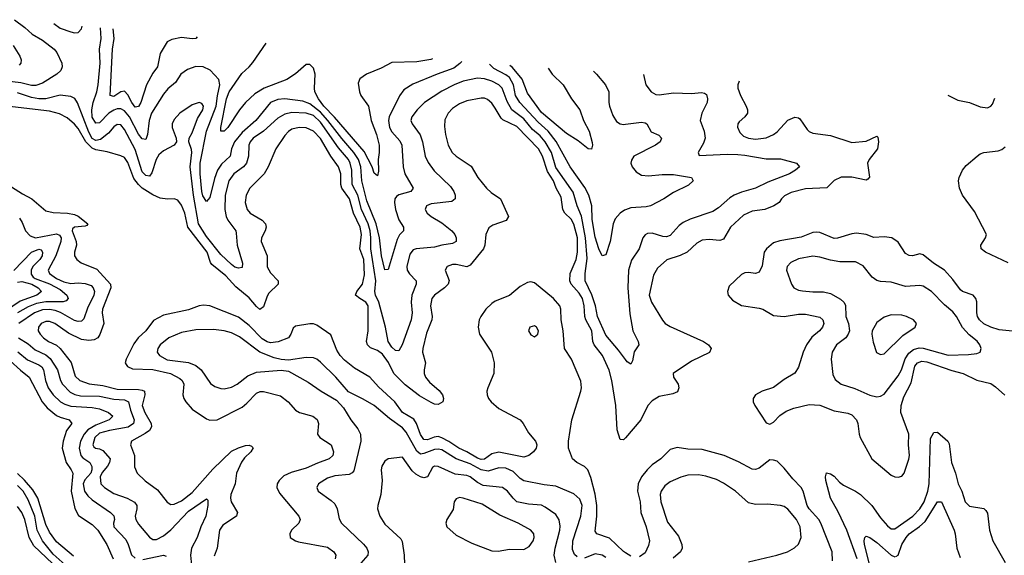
# Model space of a CAD drawing. Header units: inches. Extents: x 1308407 to 1441228, y 959628 to 1036311.
# Tile 330 of 656: x 1336603 to 1342125, y 1032330 to 1035335. Entities that reach past the tile are written whole.
import ezdxf

# ---------------------------------------------------------------- set-up
doc = ezdxf.new("R2010")
doc.units = ezdxf.units.IN
doc.header["$MEASUREMENT"] = 0
doc.layers.add('B3033', color=7, linetype='Continuous')
doc.layers.add('B3043', color=7, linetype='Continuous')

msp = doc.modelspace()

# ---------------------------------------------------------------- linework, layer by layer
at = {"layer": 'B3033', "color": 5}
for points, elevation in [([(1336573.6, 1035334.9), (1336631, 1035291), (1336672.9, 1035252.9), (1336730, 1035220.1), (1336795.5, 1035170), (1336812.1, 1035150), (1336839, 1035090), (1336840.9, 1035070), (1336832.9, 1035050), (1336810.3, 1035030), (1336730, 1034978.6), (1336694.1, 1034965.9), (1336670, 1034966.2), (1336610, 1034980.4), (1336530, 1034989.9)], 2640), ([(1336794.4, 1035314.3), (1336830, 1035287.9), (1336890, 1035266.2), (1336910, 1035261.6), (1336930, 1035263.2), (1336950, 1035283.8), (1336953.7, 1035299.4)], 2660), ([(1339082.6, 1035100.7), (1339071.7, 1035088.3), (1339037.2, 1035062.8), (1338944, 1035030), (1338807.7, 1034972.3), (1338757.8, 1034942.2), (1338732.6, 1034907.4), (1338675.6, 1034790), (1338670.7, 1034769.3), (1338676.1, 1034730), (1338690, 1034705.1), (1338734.8, 1034654.8), (1338746, 1034630), (1338752.6, 1034510), (1338762.6, 1034470), (1338809, 1034390), (1338797, 1034370), (1338728.6, 1034351.4), (1338716.4, 1034343.6), (1338707.1, 1034330), (1338704.7, 1034310), (1338710.1, 1034270), (1338730, 1034212), (1338756.1, 1034170), (1338754.6, 1034150), (1338732.9, 1034127.1), (1338719, 1034101), (1338670, 1033933.2), (1338650, 1033931.8), (1338631.2, 1034010), (1338621.6, 1034110), (1338602.1, 1034190), (1338550, 1034319.4), (1338522.5, 1034430), (1338515.7, 1034510), (1338502.4, 1034550), (1338477.2, 1034590), (1338410, 1034668.1), (1338331.7, 1034770), (1338290, 1034815.4), (1338230, 1034863.2), (1338190, 1034877.8), (1338090, 1034890.7), (1338050, 1034887.8), (1338009.3, 1034870), (1337927.4, 1034770), (1337850, 1034701.2), (1337806.9, 1034650), (1337790.1, 1034610), (1337783.1, 1034570), (1337735.2, 1034524.8), (1337712.5, 1034490), (1337696.1, 1034443.9), (1337670, 1034337.6), (1337650, 1034314.7), (1337630, 1034346.4), (1337625.2, 1034370), (1337614.5, 1034470), (1337614.6, 1034530), (1337650.6, 1034710), (1337705.4, 1034850), (1337712, 1034908), (1337725.5, 1034970), (1337719.3, 1034999.2), (1337671.8, 1035051.8), (1337630.9, 1035070.9), (1337590, 1035072.2), (1337544.7, 1035055.3), (1337507.2, 1035030), (1337476.8, 1034983.2), (1337433.6, 1034946.4), (1337410, 1034917.6), (1337343, 1034810), (1337328.8, 1034770), (1337319, 1034690), (1337310, 1034663), (1337290, 1034667.1), (1337270, 1034692.4), (1337219, 1034790), (1337190, 1034824.2), (1337170, 1034834.7), (1337150, 1034834.9), (1337130, 1034827.9), (1337103.3, 1034810), (1337050, 1034755.8), (1337030, 1034754.7), (1337010, 1034787), (1337007.7, 1034830), (1337014.2, 1034870), (1337035.6, 1034930), (1337043, 1034970), (1337054, 1035090), (1337049.9, 1035170), (1337059.7, 1035230), (1337055.8, 1035289.9)], 2640), ([(1337597.7, 1035239.3), (1337590, 1035229.8), (1337570, 1035227), (1337510, 1035234.3), (1337456.3, 1035223.7), (1337430, 1035209.7), (1337390, 1035145.1), (1337376.1, 1035070), (1337350, 1035035.3), (1337313.4, 1034970), (1337283.1, 1034870), (1337270, 1034847.7), (1337250, 1034844.9), (1337231.3, 1034870), (1337210, 1034912.8), (1337190, 1034932.9), (1337170, 1034930.7), (1337130, 1034903.2), (1337109.9, 1034909.9), (1337123.4, 1035170), (1337131.8, 1035230), (1337127.8, 1035283.1)], 2620), ([(1336566, 1035190), (1336604.2, 1035130), (1336611.2, 1035110), (1336610.2, 1035090), (1336600.4, 1035079.6)], 2620), ([(1338917.3, 1035116.1), (1338908, 1035112), (1338830, 1035097.7), (1338690, 1035094), (1338630, 1035062.8), (1338548.7, 1035030), (1338510, 1035003.5), (1338502, 1034978), (1338508.6, 1034930), (1338516.6, 1034910), (1338559.8, 1034850), (1338574.3, 1034770), (1338603.9, 1034690), (1338618.9, 1034630), (1338619.3, 1034590), (1338612.6, 1034550), (1338614.7, 1034485.3), (1338610, 1034459), (1338590, 1034474.5), (1338580.3, 1034510), (1338535, 1034595), (1338368.4, 1034788.4), (1338308.1, 1034850), (1338278.1, 1034890), (1338258.2, 1034930), (1338255.4, 1034950), (1338260.6, 1035030), (1338250, 1035062.2), (1338230, 1035084), (1338210, 1035084), (1338149.2, 1035030.8), (1338100.2, 1034999.8), (1337973.6, 1034950), (1337921.8, 1034918.2), (1337869.4, 1034870), (1337835.5, 1034830), (1337770, 1034729.8), (1337750, 1034709.8), (1337730, 1034709.4), (1337730, 1034730.6), (1337763.1, 1034890), (1337778.2, 1034930), (1337847.9, 1035032.1), (1337890.5, 1035070), (1337910, 1035093.8), (1337984.3, 1035203.2)], 2620), ([(1340000, 1034268.5), (1339993.8, 1034266.2), (1339970.1, 1034249.9), (1339942.9, 1034217.1), (1339931.2, 1034190), (1339914.9, 1034090), (1339890, 1034016), (1339870, 1034009.6), (1339850, 1034049.7), (1339830, 1034114.7), (1339814, 1034214), (1339812.4, 1034290), (1339795, 1034350), (1339773, 1034393), (1339689.5, 1034510), (1339611.5, 1034651.5), (1339567.3, 1034710), (1339510, 1034760.8), (1339407.4, 1034870), (1339384, 1034910), (1339372.8, 1034970), (1339350.3, 1035010), (1339330, 1035025.7), (1339261.6, 1035061.6), (1339241.5, 1035081.5), (1339238.3, 1035086.1)], 2640), ([(1339567.3, 1035062.6), (1339588.8, 1035028.8), (1339650.3, 1034970), (1339697.4, 1034890), (1339744.2, 1034830), (1339765.2, 1034770), (1339796.5, 1034710), (1339813.7, 1034646.3), (1339815.3, 1034630), (1339810, 1034609.2), (1339790, 1034609.6), (1339734.8, 1034654.8), (1339670, 1034696.1), (1339530, 1034815), (1339450, 1034922.4), (1339420.9, 1035000.9), (1339367.2, 1035067.2), (1339351.6, 1035077.1)], 2620), ([(1340000, 1033428.4), (1339961.4, 1033481.4), (1339890, 1033564.5), (1339842.6, 1033670), (1339831.7, 1033730), (1339811.3, 1033791.3), (1339773.5, 1033870), (1339773.2, 1033910), (1339785.6, 1033994.4), (1339775.9, 1034110), (1339753.1, 1034233.1), (1339728.3, 1034290), (1339706.3, 1034366.3), (1339610, 1034505.7), (1339584.9, 1034590), (1339549.8, 1034649.8), (1339522.4, 1034682.4), (1339478.6, 1034718.6), (1339430, 1034778.9), (1339363.6, 1034830), (1339336.6, 1034876.6), (1339308.9, 1034950), (1339289.9, 1034970), (1339250, 1034989.9), (1339210, 1035003.5), (1339170, 1035007.3), (1339090, 1034989), (1339039.2, 1034970), (1338970, 1034934), (1338873.7, 1034870), (1338831.7, 1034830), (1338802.3, 1034790), (1338796.8, 1034770), (1338803.2, 1034750), (1338848.6, 1034688.6), (1338861.7, 1034650), (1338876.6, 1034570), (1338893.4, 1034533.4), (1338927.5, 1034487.5), (1339019.2, 1034399.2), (1339037.5, 1034370), (1339044.2, 1034350), (1339044.9, 1034330), (1339025.5, 1034314.5), (1338910, 1034301.1), (1338884, 1034290), (1338877.6, 1034270), (1338887.1, 1034250), (1338910, 1034230.2), (1338970, 1034195.4), (1339027.1, 1034150), (1339042.9, 1034130), (1339051, 1034110), (1339050.2, 1034090), (1339030, 1034078.9), (1338970.1, 1034069.9), (1338930, 1034058.6), (1338825.5, 1034050), (1338810, 1034044.1), (1338790, 1034019.7), (1338773.8, 1033950), (1338776.8, 1033930), (1338789.3, 1033909.3), (1338826.5, 1033870), (1338826.8, 1033850), (1338801.8, 1033790), (1338798.8, 1033750), (1338804.3, 1033690), (1338798.8, 1033650), (1338748.5, 1033510), (1338730, 1033476.1), (1338710, 1033479.2), (1338690, 1033497.9), (1338669.1, 1033530), (1338654.7, 1033610), (1338616.8, 1033750), (1338598.2, 1033790), (1338593.8, 1033810), (1338599.5, 1033870), (1338571.5, 1034050), (1338573, 1034110), (1338567.9, 1034150), (1338556.5, 1034190), (1338520.2, 1034270), (1338498.4, 1034350), (1338466.9, 1034410), (1338466.1, 1034490), (1338457, 1034530), (1338446.1, 1034550), (1338390, 1034615.9), (1338290, 1034759.4), (1338250, 1034796.7), (1338209.7, 1034810.3), (1338130, 1034814.5), (1338090, 1034805.4), (1338050, 1034781.9), (1337970.9, 1034709.1), (1337911.6, 1034670), (1337895.3, 1034650), (1337887.3, 1034630), (1337886.9, 1034570), (1337875.7, 1034530), (1337858.2, 1034510), (1337803.2, 1034470), (1337775.7, 1034430), (1337754.3, 1034350), (1337752.8, 1034270), (1337760.6, 1034230), (1337769.7, 1034209.7), (1337814.5, 1034150), (1337817.7, 1034137.7), (1337821.8, 1034070), (1337852.1, 1033967.9), (1337850, 1033944.5), (1337830, 1033941.1), (1337810, 1033947.2), (1337790, 1033961.1), (1337730, 1034017.9), (1337650, 1034117.6), (1337605.9, 1034190), (1337577.5, 1034350), (1337559.5, 1034510), (1337568.8, 1034588.8), (1337567.3, 1034607.3), (1337551.4, 1034650), (1337553, 1034670), (1337570, 1034700.3), (1337599.6, 1034780.4), (1337629.8, 1034830), (1337633.4, 1034850), (1337624.9, 1034864.9), (1337610, 1034870.8), (1337570, 1034856.4), (1337501.7, 1034810), (1337470, 1034774.7), (1337458.5, 1034750), (1337457.3, 1034730), (1337480.3, 1034670), (1337482.3, 1034650), (1337468.9, 1034630), (1337410, 1034599.1), (1337384.1, 1034575.9), (1337368.1, 1034550), (1337344.3, 1034475.7), (1337330, 1034456.2), (1337310, 1034460.5), (1337290, 1034481), (1337250, 1034605.9), (1337190, 1034718.7), (1337170, 1034744.4), (1337150, 1034746.3), (1337130, 1034733), (1337101.5, 1034698.5), (1337056.9, 1034663.1), (1337030, 1034656.5), (1337010, 1034668.7), (1336990, 1034703.1), (1336928, 1034868), (1336911.9, 1034891.9), (1336890, 1034904.7), (1336830, 1034912), (1336750, 1034891.1), (1336710, 1034890.6), (1336670, 1034899), (1336590, 1034925.3)], 2660), ([(1339820.9, 1035045.5), (1339837.8, 1035030), (1339887.8, 1034970), (1339907.1, 1034930), (1339906.4, 1034870), (1339910.2, 1034850), (1339930, 1034796.4), (1339950, 1034763.6), (1339970, 1034750.2), (1339990, 1034747.1), (1340000, 1034748.4)], 2640), ([(1340000, 1032988.8), (1339990, 1032977), (1339970, 1032979.3), (1339954.4, 1033034.4), (1339946.8, 1033170), (1339923.4, 1033310), (1339909.1, 1033369.1), (1339870.5, 1033450.5), (1339824, 1033510), (1339817.3, 1033530), (1339812, 1033590), (1339777.7, 1033650), (1339772.4, 1033670), (1339768.9, 1033730), (1339758.3, 1033770), (1339740, 1033800), (1339694.8, 1033850), (1339687.6, 1033870), (1339690.3, 1033910), (1339723.5, 1033990), (1339731.3, 1034030), (1339730.2, 1034110), (1339710, 1034188.1), (1339695.2, 1034215.2), (1339660.4, 1034250), (1339649.6, 1034269.6), (1339638.8, 1034338.8), (1339611, 1034390), (1339595.9, 1034430), (1339563.6, 1034483.6), (1339535.7, 1034570), (1339512.4, 1034610), (1339390, 1034734.7), (1339313.2, 1034773.2), (1339302.9, 1034782.9), (1339270, 1034838.8), (1339250, 1034865.6), (1339226.6, 1034886.6), (1339210, 1034893.7), (1339190, 1034895.2), (1339110, 1034879.8), (1339070, 1034863.5), (1339030, 1034836), (1339005.5, 1034810), (1338987.1, 1034772.9), (1338984.3, 1034735.7), (1338990.2, 1034690), (1339005.4, 1034630), (1339028.2, 1034590), (1339050, 1034568.3), (1339133.9, 1034513.9), (1339171.3, 1034450), (1339220.7, 1034390), (1339246.1, 1034366.1), (1339299.1, 1034330), (1339343.6, 1034230), (1339331.5, 1034208.5), (1339257.2, 1034182.8), (1339233.9, 1034166.1), (1339217.1, 1034130), (1339212.1, 1034070), (1339204.2, 1034050), (1339130, 1033958), (1339110, 1033948.6), (1339050, 1033961.9), (1339030, 1033961.8), (1339000.3, 1033950), (1338989.1, 1033930), (1339011.9, 1033871.9), (1339005.5, 1033850), (1338985.2, 1033830), (1338928.4, 1033790), (1338914, 1033770), (1338906.4, 1033730), (1338916.4, 1033670), (1338915, 1033650), (1338884.1, 1033575.9), (1338862.8, 1033490), (1338862.2, 1033470), (1338878.3, 1033410), (1338870.7, 1033370), (1338871.2, 1033350), (1338878.9, 1033330), (1338900.6, 1033300.6), (1338955.2, 1033255.2), (1338974, 1033230), (1338979.6, 1033210), (1338975.5, 1033190), (1338950, 1033175.7), (1338930, 1033178.1), (1338910, 1033187.4), (1338845.1, 1033225.1), (1338765.3, 1033285.3), (1338700.6, 1033350), (1338671.6, 1033411.6), (1338637.7, 1033457.7), (1338610, 1033478.8), (1338570, 1033494), (1338552.8, 1033510), (1338548.3, 1033530), (1338557.8, 1033590), (1338557.6, 1033730), (1338545, 1033750), (1338509.8, 1033770), (1338486.5, 1033790), (1338493.5, 1033810), (1338524.6, 1033850), (1338535.9, 1033904.1), (1338532.4, 1033990), (1338510.9, 1034050), (1338519.2, 1034130), (1338512.2, 1034170), (1338474.4, 1034250), (1338452.7, 1034330), (1338408.6, 1034390), (1338403.7, 1034410), (1338404.2, 1034470), (1338391.6, 1034510), (1338348.6, 1034568.6), (1338290, 1034668.4), (1338250, 1034709.9), (1338210, 1034728.4), (1338170.5, 1034730.5), (1338130, 1034719.8), (1338110, 1034707.4), (1338090, 1034685.7), (1338039.3, 1034610), (1337997.2, 1034510), (1337974.1, 1034470), (1337893.2, 1034390), (1337873.5, 1034350), (1337868, 1034310), (1337877.7, 1034270), (1337894.7, 1034250), (1337962.3, 1034210), (1337981.2, 1034190), (1337985.8, 1034170), (1337980.2, 1034150), (1337959, 1034110), (1337956.8, 1034090), (1337990.9, 1034010), (1337990, 1033948.9), (1338010, 1033913.7), (1338052, 1033870), (1338052.2, 1033850), (1337999.9, 1033800.1), (1337990, 1033783.9), (1337970, 1033723.1), (1337950, 1033708.4), (1337930, 1033724.7), (1337890, 1033774.4), (1337815.8, 1033835.8), (1337758.4, 1033898.4), (1337680.7, 1033960.7), (1337672.7, 1033972.7), (1337653.5, 1034030), (1337546.5, 1034170), (1337529.5, 1034249.5), (1337510, 1034294.3), (1337490, 1034322), (1337470, 1034329.8), (1337432.1, 1034327.9), (1337390, 1034334.3), (1337350, 1034352.5), (1337290, 1034389.6), (1337268.3, 1034410), (1337243.4, 1034443.4), (1337210, 1034532.7), (1337190, 1034561), (1337170, 1034571.8), (1337093.8, 1034593.8), (1337030, 1034605.1), (1337010, 1034614.3), (1336974.5, 1034650), (1336930, 1034723.9), (1336910, 1034748.6), (1336870, 1034783.8), (1336826.1, 1034806.1), (1336770, 1034821.9), (1336530.1, 1034849.9)], 2680), ([(1336557.8, 1034397.8), (1336618, 1034358), (1336670.2, 1034330), (1336750, 1034263), (1336790, 1034252.3), (1336870.9, 1034249.1), (1336910, 1034241.5), (1336930, 1034231.9), (1336984.4, 1034190), (1336979.6, 1034180.4), (1336970, 1034175.6), (1336910.8, 1034170), (1336899.5, 1034160.5), (1336896.5, 1034150), (1336919.5, 1034090), (1336921.4, 1034070), (1336910.3, 1034030), (1336910.3, 1034010.3), (1336923, 1033990), (1336947.7, 1033970), (1337035.3, 1033935.3), (1337112.9, 1033850), (1337114.3, 1033830), (1337067.2, 1033710), (1337065.1, 1033690), (1337074.8, 1033630), (1337052.2, 1033567.8), (1337040.9, 1033550), (1337020.6, 1033539.4), (1336990, 1033534.8), (1336950, 1033540.6), (1336876.8, 1033576.8), (1336799.3, 1033630), (1336770, 1033641.1), (1336750, 1033642.1), (1336723.5, 1033630), (1336707.7, 1033610), (1336706, 1033590), (1336717.1, 1033570), (1336736.1, 1033550), (1336763.8, 1033530), (1336809.4, 1033509.4), (1336830.5, 1033490.5), (1336892, 1033412), (1336914.8, 1033334.8), (1336940.7, 1033310), (1336992.3, 1033292.3), (1337070, 1033281.8), (1337150, 1033261.3), (1337270, 1033259.6), (1337290, 1033256.9), (1337303, 1033250), (1337305.1, 1033230), (1337290.5, 1033170), (1337304.5, 1033130), (1337340.8, 1033070), (1337342.5, 1033050), (1337330.1, 1033030), (1337307.3, 1033012.7), (1337230.2, 1032969.8), (1337224.7, 1032950), (1337246.8, 1032890), (1337246, 1032826), (1337262.3, 1032790), (1337307.4, 1032747.4), (1337376.3, 1032696.3), (1337430, 1032628.5), (1337450, 1032615.2), (1337470, 1032616.8), (1337510, 1032635.6), (1337570, 1032682.7), (1337686.6, 1032813.4), (1337790, 1032913.1), (1337830, 1032933.3), (1337870, 1032945.4), (1337890, 1032946.9), (1337902.2, 1032942.2), (1337911.8, 1032931.8), (1337898.5, 1032910), (1337864.1, 1032875.9), (1337847.4, 1032852.6), (1337818.8, 1032790), (1337810.5, 1032730), (1337787, 1032670), (1337784.9, 1032650), (1337789.7, 1032629.7), (1337823.5, 1032570), (1337821.4, 1032558.6), (1337819.2, 1032550), (1337741.3, 1032498.7), (1337723, 1032470), (1337710.1, 1032369.9), (1337694.4, 1032325.6)], 2680), ([(1336601.6, 1034221.6), (1336616.9, 1034196.9), (1336635.2, 1034150), (1336662.3, 1034122.3), (1336691, 1034111), (1336810, 1034132.7), (1336826, 1034126), (1336835.4, 1034110), (1336834.1, 1034090), (1336805.7, 1034010), (1336762.6, 1033930), (1336770.1, 1033910), (1336810, 1033882.8), (1336850, 1033863.1), (1336890, 1033854.3), (1336930, 1033858.2), (1336970, 1033854.6), (1337003.2, 1033843.2), (1337015.7, 1033830), (1337021.6, 1033810), (1337018.8, 1033790), (1336983.8, 1033716.2), (1336962.8, 1033657.2), (1336950, 1033642.6), (1336930, 1033641), (1336910, 1033647.6), (1336831.2, 1033691.2), (1336802.4, 1033702.4), (1336770, 1033708.2), (1336730, 1033706), (1336686.1, 1033690), (1336598.7, 1033630)], 2660), ([(1336570, 1033927.5), (1336669.1, 1034030.9), (1336710, 1034046.6), (1336722.7, 1034042.7), (1336730.1, 1034030.1), (1336728.2, 1034010), (1336716.1, 1033990), (1336676.9, 1033950), (1336667.5, 1033930), (1336667, 1033907), (1336678.2, 1033890), (1336690, 1033882.5), (1336770, 1033853.1), (1336830, 1033821.7), (1336867.6, 1033790), (1336875.5, 1033770), (1336862.6, 1033757.4), (1336847.6, 1033752.4), (1336750, 1033751.3), (1336697.8, 1033742.2), (1336650, 1033724), (1336590, 1033691)], 2640), ([(1336590, 1033862.6), (1336614.7, 1033865.3), (1336670.1, 1033850), (1336706.7, 1033830), (1336725.3, 1033810), (1336698.4, 1033790), (1336604.7, 1033755.3), (1336485.1, 1033674.9)], 2620), ([(1340000, 1032344.2), (1339990, 1032350.6), (1339910, 1032425.5), (1339839.7, 1032450), (1339830, 1032465.1), (1339840.3, 1032550), (1339839.1, 1032610), (1339830, 1032673), (1339806.5, 1032766.5), (1339789.1, 1032810), (1339770, 1032827.8), (1339727.4, 1032850), (1339703.5, 1032870), (1339680.4, 1032930), (1339680.4, 1032970), (1339698.5, 1033090), (1339750, 1033250.6), (1339754.3, 1033270), (1339750, 1033307), (1339697.7, 1033430), (1339658.9, 1033490), (1339651.2, 1033590), (1339639.2, 1033650), (1339637.5, 1033710), (1339631.4, 1033730), (1339596.4, 1033770), (1339490, 1033858.7), (1339470, 1033864.2), (1339450, 1033860.9), (1339410, 1033837.2), (1339350, 1033787.3), (1339270, 1033756.2), (1339250, 1033743.1), (1339216.5, 1033710), (1339188.4, 1033670), (1339179.7, 1033650), (1339173.7, 1033610), (1339181.1, 1033570), (1339248.4, 1033470), (1339264.5, 1033410), (1339262.4, 1033350), (1339227.8, 1033270), (1339223.2, 1033250), (1339224.4, 1033230), (1339232.7, 1033210), (1339247.8, 1033190), (1339290, 1033153.8), (1339409.3, 1033089.3), (1339425.7, 1033070), (1339456.4, 1033016.4), (1339496.3, 1032970), (1339499.9, 1032959.9), (1339503, 1032950), (1339499.3, 1032930), (1339484.9, 1032910), (1339458.4, 1032890), (1339430, 1032879.8), (1339290, 1032909), (1339250, 1032899.9), (1339210.3, 1032869.7), (1339190, 1032867.4), (1339170, 1032874.2), (1339110, 1032910.8), (1339065, 1032930), (1339008.6, 1032968.6), (1338970, 1032988.7), (1338950, 1032995.3), (1338927.5, 1032992.5), (1338890, 1032976.7), (1338870, 1032980.2), (1338850, 1033007.3), (1338828.9, 1033070), (1338813.7, 1033093.7), (1338749.5, 1033130), (1338705.9, 1033190), (1338614.4, 1033274.4), (1338567, 1033330), (1338480.3, 1033380.3), (1338423.6, 1033423.6), (1338399.7, 1033450), (1338381.4, 1033481.4), (1338347.5, 1033567.5), (1338270, 1033620.3), (1338250, 1033628.1), (1338230, 1033629), (1338150, 1033616.2), (1338136.3, 1033603.7), (1338123.7, 1033570), (1338110.1, 1033549.9), (1338052.9, 1033527.1), (1338010, 1033521.6), (1337990, 1033526.7), (1337963.3, 1033543.3), (1337890, 1033619.3), (1337830, 1033665.9), (1337670, 1033729.8), (1337634, 1033734), (1337610, 1033729.8), (1337550, 1033706.9), (1337410, 1033677.5), (1337353.4, 1033646.6), (1337309.4, 1033590), (1337268.1, 1033550), (1337243.5, 1033516.5), (1337200.2, 1033430), (1337195.2, 1033410), (1337200.1, 1033400.1), (1337208.1, 1033388.1), (1337235, 1033375), (1337350, 1033371.7), (1337448.8, 1033348.8), (1337501, 1033321), (1337514.6, 1033310), (1337523.5, 1033290), (1337517.7, 1033230), (1337522.6, 1033210), (1337535.5, 1033190), (1337570.3, 1033150), (1337650, 1033095.5), (1337670, 1033088), (1337710, 1033090.2), (1337850, 1033160.8), (1337877.5, 1033182.5), (1337930, 1033239.5), (1337951.1, 1033248.9), (1337970, 1033248.9), (1338065, 1033225), (1338109.2, 1033190), (1338150, 1033143.2), (1338171.4, 1033131.4), (1338246.7, 1033110), (1338271.9, 1033091.9), (1338279.5, 1033070), (1338272.9, 1033010), (1338286.7, 1032990), (1338348.8, 1032948.8), (1338362.7, 1032910), (1338359.7, 1032890), (1338339, 1032870), (1338272.7, 1032847.3), (1338210, 1032819.4), (1338125.6, 1032794.4), (1338085, 1032775), (1338057.6, 1032750), (1338047.6, 1032730), (1338045.6, 1032710), (1338059.1, 1032679.1), (1338169.2, 1032550), (1338176.2, 1032530), (1338168, 1032510), (1338127.8, 1032470), (1338117.4, 1032450), (1338120.4, 1032430), (1338150.2, 1032410.2), (1338165.8, 1032405.8), (1338330, 1032375.9), (1338365.2, 1032350), (1338375.4, 1032330), (1338372.4, 1032310)], 2720), ([(1339730, 1032320.2), (1339713.7, 1032333.7), (1339702.4, 1032362.4), (1339704.4, 1032410), (1339750.4, 1032550), (1339757.8, 1032610), (1339744.3, 1032644.3), (1339710, 1032674.5), (1339610, 1032718.3), (1339544.7, 1032724.7), (1339430, 1032747.9), (1339410, 1032760.9), (1339370, 1032799.6), (1339330, 1032818.3), (1339290, 1032820.1), (1339230, 1032802.4), (1339190, 1032808.6), (1339130, 1032843.4), (1339050, 1032870.6), (1338970, 1032922), (1338950, 1032925.9), (1338930, 1032923.3), (1338870, 1032900.1), (1338850, 1032897.2), (1338830, 1032913.4), (1338770, 1033019.8), (1338750, 1033044.9), (1338677, 1033097), (1338590, 1033169.8), (1338530, 1033206.6), (1338446.5, 1033246.5), (1338375.1, 1033330), (1338290, 1033412.4), (1338270, 1033429.7), (1338250, 1033438.5), (1338210, 1033439.8), (1338110, 1033425.4), (1338070, 1033428.3), (1338030, 1033437.3), (1337950, 1033469.8), (1337835.6, 1033555.6), (1337790, 1033577.6), (1337750, 1033589.4), (1337690, 1033596), (1337590, 1033593.8), (1337510, 1033579.6), (1337439.6, 1033550), (1337390.2, 1033510), (1337378.2, 1033490), (1337374.7, 1033470), (1337387.8, 1033450), (1337430, 1033426.3), (1337550, 1033410.6), (1337590, 1033395.1), (1337620.6, 1033370), (1337673.5, 1033293.5), (1337696.6, 1033276.6), (1337730, 1033264.7), (1337750, 1033263.8), (1337790, 1033272.9), (1337821.7, 1033290), (1337882.6, 1033337.4), (1337930, 1033357.5), (1338070, 1033367.5), (1338110, 1033363.2), (1338220.5, 1033300.5), (1338294, 1033250), (1338379.4, 1033199.4), (1338418, 1033158), (1338460.3, 1033090), (1338500.1, 1033040.1), (1338513.7, 1033010), (1338516.3, 1032970), (1338476.4, 1032803.6), (1338467.7, 1032792.3), (1338450, 1032783.4), (1338370, 1032775.2), (1338330, 1032763.2), (1338278.7, 1032730), (1338268.7, 1032710), (1338277.6, 1032690), (1338350, 1032637.8), (1338370, 1032618), (1338384.2, 1032590), (1338394.8, 1032534.8), (1338406.7, 1032510), (1338531.7, 1032391.7), (1338549.2, 1032370), (1338557.1, 1032350), (1338554.5, 1032330), (1338502.6, 1032270)], 2740), ([(1336597, 1033550), (1336650, 1033516.6), (1336690, 1033482.1), (1336750, 1033453.8), (1336774.4, 1033434.4), (1336815.4, 1033370), (1336831.1, 1033311.1), (1336842.2, 1033290), (1336885.9, 1033245.9), (1336912.4, 1033232.4), (1336944.3, 1033224.3), (1337050, 1033223.2), (1337130, 1033205.9), (1337190, 1033202.6), (1337212.7, 1033190), (1337223.4, 1033143.4), (1337244.8, 1033090), (1337241.8, 1033070), (1337210.5, 1033049.5), (1337106.7, 1033030), (1337050, 1033014.3), (1337024.4, 1032990), (1337012.9, 1032950), (1337019.1, 1032939.1), (1337028.2, 1032930), (1337050, 1032926.7), (1337070, 1032916.9), (1337109.4, 1032870), (1337107.3, 1032850), (1337096.1, 1032830), (1337065.6, 1032794.4), (1337053.6, 1032770), (1337058.1, 1032730), (1337077.6, 1032710), (1337130, 1032675.8), (1337206, 1032650), (1337247, 1032627), (1337259, 1032610), (1337260.1, 1032590), (1337251.4, 1032550), (1337255.1, 1032530), (1337270, 1032504.9), (1337330, 1032431.4), (1337350, 1032418.9), (1337370, 1032418.4), (1337410, 1032438.1), (1337450, 1032472.6), (1337550, 1032577.3), (1337650, 1032646.4), (1337658.9, 1032638.9), (1337658.9, 1032610), (1337646.7, 1032550), (1337618.6, 1032490), (1337598.8, 1032430), (1337567.2, 1032370), (1337560.7, 1032330), (1337566.2, 1032273.8)], 2660), ([(1336591.7, 1033471.7), (1336646, 1033426), (1336710, 1033398.9), (1336726.7, 1033386.7), (1336737.3, 1033370), (1336748.2, 1033310), (1336763.5, 1033270), (1336790, 1033229.6), (1336831.5, 1033191.5), (1336856.9, 1033176.9), (1336890, 1033167), (1337010, 1033158.5), (1337050, 1033151.7), (1337100.2, 1033130), (1337124.4, 1033110), (1337104.6, 1033090), (1337030, 1033060.6), (1336985.9, 1033034.1), (1336964.9, 1033010), (1336943.3, 1032970), (1336936.7, 1032930), (1336946.2, 1032890), (1336957.3, 1032877.3), (1336996.6, 1032850), (1337007.6, 1032827.6), (1337008.1, 1032810), (1337001.1, 1032790), (1336967.6, 1032752.4), (1336958.1, 1032730), (1336965.6, 1032690), (1336984.2, 1032664.2), (1337010, 1032640.1), (1337113, 1032570), (1337131.5, 1032551.5), (1337135, 1032530), (1337129.5, 1032510), (1337130.9, 1032490), (1337197.7, 1032417.7), (1337212, 1032390), (1337230, 1032333.2), (1337250, 1032313.3)], 2640), ([(1336550, 1033421.5), (1336607.7, 1033367.7), (1336656.8, 1033330), (1336729.8, 1033189.8), (1336756.3, 1033156.3), (1336810, 1033114.1), (1336830, 1033103.8), (1336879.5, 1033090), (1336894.7, 1033070), (1336865, 1033030), (1336846, 1032970), (1336840.9, 1032930), (1336863, 1032850), (1336892.2, 1032810), (1336901.2, 1032790), (1336891.8, 1032690), (1336911.5, 1032591.5), (1336933.3, 1032553.3), (1337010, 1032502), (1337040.9, 1032470), (1337091.1, 1032390), (1337126.7, 1032310)], 2620), ([(1339609.9, 1032290), (1339600.1, 1032330), (1339605.5, 1032370), (1339631.4, 1032470), (1339633.5, 1032493.5), (1339628.8, 1032528.8), (1339610, 1032557.7), (1339550, 1032600.2), (1339530, 1032611.2), (1339456.1, 1032616.1), (1339391.5, 1032630), (1339370, 1032649.8), (1339339.1, 1032690), (1339310, 1032710.5), (1339201.2, 1032721.2), (1339170, 1032737.2), (1339130, 1032770.4), (1339110, 1032777.2), (1339045.6, 1032785.6), (1338950, 1032827.9), (1338930, 1032830.6), (1338918.3, 1032821.7), (1338889.5, 1032770.5), (1338870, 1032765.2), (1338850, 1032770.4), (1338824.5, 1032784.5), (1338803.3, 1032803.3), (1338750, 1032880.5), (1338670, 1032870.9), (1338650, 1032858), (1338634.3, 1032830), (1338630.3, 1032810), (1338635.2, 1032750), (1338628.9, 1032671.1), (1338611.7, 1032610), (1338610.3, 1032590), (1338622.4, 1032550), (1338650, 1032504.2), (1338741.2, 1032421.2), (1338746.9, 1032406.9), (1338758.5, 1032330), (1338760.7, 1032280.7)], 2760), ([(1336904.3, 1032324.3), (1336810, 1032405.9), (1336770, 1032459.5), (1336750, 1032502.2), (1336704.2, 1032650), (1336676.1, 1032696.1), (1336630, 1032751.2), (1336590, 1032788.5)], 2620), ([(1336857, 1032277), (1336790, 1032335.3), (1336731.2, 1032410), (1336700.8, 1032470), (1336688.4, 1032550), (1336650, 1032641.2), (1336622.9, 1032690), (1336590, 1032722.1)], 2640), ([(1336823.3, 1032250), (1336682.6, 1032382.6), (1336656.6, 1032430), (1336631.1, 1032530), (1336614.1, 1032570), (1336590, 1032603.7)], 2660), ([(1337293.5, 1032306.5), (1337410.2, 1032330.2), (1337424.7, 1032324.7)], 2640), ([(1339890, 1032317.6), (1339870, 1032330.5), (1339830, 1032337.4), (1339770, 1032314.3)], 2740)]:
    msp.add_lwpolyline(points, dxfattribs=dict(at, elevation=elevation))
for points, elevation in [([(1339490, 1033617.2), (1339464.7, 1033610), (1339456, 1033590), (1339470, 1033566), (1339490, 1033556), (1339508.7, 1033570), (1339512, 1033590), (1339502, 1033610)], 2740), ([(1339070, 1032653.5), (1339050, 1032646.6), (1339040.3, 1032630), (1339034.1, 1032585.9), (1338998, 1032530), (1338993.4, 1032510), (1338999.1, 1032490), (1339050, 1032442), (1339137.8, 1032397.8), (1339250, 1032355), (1339286.6, 1032353.4), (1339350, 1032364.9), (1339430, 1032363.1), (1339460.3, 1032379.7), (1339482.6, 1032410), (1339488.2, 1032430), (1339486, 1032450), (1339469.6, 1032470), (1339398.9, 1032510), (1339294.8, 1032554.8), (1339196.7, 1032616.7), (1339090, 1032650.8)], 2780)]:
    msp.add_lwpolyline(points, close=True, dxfattribs=dict(at, elevation=elevation))
at = {"layer": 'B3043', "color": 5}
for points, elevation in [([(1340100.4, 1035026.6), (1340114.6, 1034970), (1340143.7, 1034930), (1340170, 1034915.8), (1340190, 1034914), (1340270, 1034925), (1340370, 1034919.8), (1340425.8, 1034925.8), (1340442.5, 1034922.5), (1340454.4, 1034914.4), (1340460.5, 1034890), (1340458.3, 1034870), (1340428.7, 1034810), (1340419.2, 1034770), (1340440.7, 1034710), (1340446.9, 1034670), (1340437.4, 1034642.6), (1340407, 1034590), (1340413.4, 1034573.4), (1340570, 1034579.6), (1340630, 1034577.7), (1340670, 1034575.3), (1340790, 1034554), (1340870, 1034555), (1340958.8, 1034530), (1340976.3, 1034510), (1340953.4, 1034490), (1340919.5, 1034470), (1340797.7, 1034422.3), (1340730.1, 1034389.9), (1340650, 1034367.8), (1340609, 1034351), (1340584.6, 1034335.4), (1340521, 1034279), (1340490, 1034259.4), (1340363.8, 1034216.2), (1340323.3, 1034196.7), (1340300.6, 1034179.4), (1340250, 1034124.5), (1340230, 1034117.1), (1340210, 1034118.6), (1340150, 1034138), (1340124, 1034136), (1340110, 1034127.6), (1340098.3, 1034110), (1340077.6, 1034050), (1340033.8, 1033986.2), (1340016.6, 1033930), (1340012.5, 1033830), (1340023.8, 1033683.8), (1340042.2, 1033590), (1340071.8, 1033530), (1340075.8, 1033510), (1340048.4, 1033471.6), (1340038.9, 1033421.1), (1340030, 1033402), (1340010, 1033414.7), (1340000, 1033428.4)], 2660), ([(1340638.1, 1034990.4), (1340630.2, 1034970.2), (1340629.4, 1034950), (1340644.7, 1034910), (1340677.2, 1034850), (1340683.6, 1034830), (1340683.6, 1034810), (1340670.3, 1034790), (1340637.4, 1034762.6), (1340630.3, 1034750), (1340629, 1034731), (1340641.6, 1034701.6), (1340661.5, 1034681.5), (1340689.2, 1034669.2), (1340730, 1034665.4), (1340790, 1034672.8), (1340829.7, 1034690), (1340850, 1034705), (1340910, 1034770.2), (1340950, 1034787.1), (1340970, 1034784), (1340978, 1034778), (1341019, 1034718.9), (1341030, 1034708), (1341050, 1034698.8), (1341150, 1034685), (1341270, 1034646.5), (1341350, 1034653.7), (1341410, 1034681.6), (1341416.3, 1034676.3), (1341419.7, 1034650), (1341413.8, 1034610), (1341367, 1034550), (1341358, 1034530), (1341369.1, 1034450.9), (1341360.2, 1034439.8), (1341350, 1034434.2), (1341270, 1034452.2), (1341210, 1034451.5), (1341170, 1034432.9), (1341129.4, 1034390.6), (1341010, 1034386.4), (1340930, 1034365.8), (1340892.8, 1034347.2), (1340874.7, 1034330), (1340862.6, 1034310), (1340832.4, 1034290), (1340781.6, 1034270), (1340710, 1034260.4), (1340662.4, 1034237.6), (1340589.4, 1034170.6), (1340550, 1034103.1), (1340530, 1034095.9), (1340470, 1034102.1), (1340430, 1034098), (1340399.5, 1034080.5), (1340345.3, 1034030), (1340307.7, 1034012.3), (1340233, 1033987), (1340179.3, 1033940.7), (1340158, 1033902), (1340133.9, 1033790), (1340146.2, 1033750), (1340208.2, 1033648.2), (1340223.6, 1033630), (1340250, 1033613), (1340437, 1033530), (1340466, 1033510), (1340481.3, 1033490), (1340472, 1033468), (1340370, 1033418.2), (1340268.2, 1033350), (1340270.3, 1033330), (1340296.5, 1033290), (1340300.2, 1033270), (1340292.8, 1033247.2), (1340264.9, 1033235.1), (1340190, 1033220.3), (1340150, 1033196.8), (1340126, 1033170), (1340085.5, 1033090), (1340000, 1032988.8)], 2680), ([(1341807.8, 1034911.6), (1341863.1, 1034883.1), (1341930, 1034869.3), (1341990, 1034846), (1342030, 1034841.1), (1342050, 1034849.2), (1342058.6, 1034861.4), (1342070.9, 1034893.9)], 2720), ([(1340000, 1034748.4), (1340090, 1034760.2), (1340110, 1034756.5), (1340119.5, 1034750), (1340144.8, 1034704.8), (1340187.6, 1034687.6), (1340203.1, 1034670), (1340194, 1034650), (1340168.9, 1034630), (1340047.8, 1034570), (1340033.1, 1034546.9), (1340030.8, 1034530), (1340037.4, 1034510), (1340060.7, 1034480.7), (1340090, 1034463), (1340130, 1034458), (1340206.2, 1034466.2), (1340270, 1034465.7), (1340370.8, 1034450), (1340379.1, 1034430), (1340353.9, 1034406.1), (1340270, 1034365.7), (1340214.9, 1034330), (1340140.5, 1034290), (1340116, 1034284), (1340030, 1034279.5), (1340000, 1034268.5)], 2640), ([(1342145.7, 1033970), (1342019.2, 1034030), (1341994.8, 1034050), (1341992.4, 1034070), (1342018.9, 1034110), (1342025.5, 1034130), (1341958.4, 1034258.4), (1341890, 1034350.9), (1341873.4, 1034390), (1341868, 1034430), (1341871.6, 1034450), (1341890, 1034490.2), (1341910, 1034516.2), (1341973.3, 1034570), (1341990, 1034582.3), (1342010, 1034589), (1342090, 1034598.3), (1342110, 1034606.5), (1342130, 1034621.3)], 2680), ([(1342190, 1033584.9), (1342095.3, 1033595.3), (1342050, 1033609.5), (1342010, 1033628.3), (1341985.9, 1033650), (1341974.4, 1033670), (1341969.9, 1033690), (1341970.9, 1033750.9), (1341965.2, 1033770), (1341950, 1033789.8), (1341890.3, 1033810.3), (1341878.9, 1033818.9), (1341836.5, 1033876.5), (1341790, 1033928.7), (1341728.4, 1033968.4), (1341670, 1034014.8), (1341650, 1034020.3), (1341610, 1034010.8), (1341590.9, 1034010.9), (1341570, 1034023.5), (1341530, 1034086.9), (1341493.3, 1034110), (1341450, 1034117.3), (1341392.6, 1034112.6), (1341349.8, 1034129.8), (1341296.3, 1034136.3), (1341270, 1034134), (1341190, 1034108.7), (1341170, 1034107.9), (1341090, 1034140.8), (1341070, 1034143.4), (1341050, 1034140.9), (1340985.3, 1034114.7), (1340866.1, 1034093.9), (1340830, 1034082.3), (1340790.2, 1034050), (1340778.4, 1034030), (1340766.8, 1033953.2), (1340750, 1033918), (1340730, 1033911.1), (1340690, 1033916.7), (1340670, 1033914.6), (1340650, 1033904.7), (1340581.2, 1033838.8), (1340571.5, 1033810), (1340576.5, 1033790), (1340601.2, 1033761.2), (1340650, 1033731), (1340750, 1033716.8), (1340770.3, 1033710), (1340830, 1033675.8), (1340890, 1033670.1), (1340970, 1033682), (1341010, 1033682.4), (1341090, 1033665.5), (1341107.6, 1033650), (1341112, 1033630), (1341106, 1033610), (1341089.1, 1033590), (1341046, 1033554), (1341014.6, 1033510), (1340995.9, 1033470), (1340970, 1033385.6), (1340950, 1033352.1), (1340890, 1033316.5), (1340830, 1033270.7), (1340766.4, 1033250), (1340728.7, 1033230), (1340716, 1033210), (1340716.5, 1033190), (1340726.5, 1033170), (1340790, 1033073), (1340810, 1033066), (1340830, 1033077), (1340865.6, 1033114.4), (1340901.2, 1033138.8), (1340944.9, 1033155.1), (1341030, 1033176.4), (1341090, 1033171.9), (1341170, 1033139.5), (1341247.2, 1033127.2), (1341270, 1033117.1), (1341295.6, 1033090), (1341303.5, 1033070), (1341310.2, 1033010), (1341317.1, 1032990), (1341382.4, 1032870), (1341490, 1032778.8), (1341510, 1032770.2), (1341530, 1032767.8), (1341550, 1032773.1), (1341563.1, 1032790), (1341590, 1032868.9), (1341592.8, 1032890), (1341587.4, 1032950), (1341589.9, 1033010), (1341545.2, 1033130), (1341546.7, 1033170), (1341561.1, 1033218.9), (1341603.2, 1033296.8), (1341623.5, 1033390), (1341638.7, 1033410), (1341661.6, 1033418.4), (1341690, 1033415.2), (1341830, 1033366.5), (1341893.7, 1033350), (1341970, 1033313.1), (1342050, 1033293.5), (1342075.6, 1033275.6), (1342127.5, 1033227.5)], 2720), ([(1341298.6, 1032310), (1341241.1, 1032470), (1341193, 1032573), (1341150.4, 1032650), (1341123.9, 1032750), (1341121.4, 1032770), (1341127.9, 1032792.1), (1341150, 1032787.2), (1341170, 1032773.8), (1341200, 1032740), (1341222.7, 1032722.7), (1341290, 1032689.5), (1341318.7, 1032670), (1341382.1, 1032610), (1341430, 1032539.7), (1341470, 1032495), (1341490, 1032478.8), (1341510, 1032477.7), (1341612.3, 1032550), (1341651.1, 1032590), (1341675.7, 1032630), (1341696.4, 1032690), (1341702.6, 1032730), (1341710, 1032984.4), (1341730, 1033018.3), (1341750, 1033020.3), (1341808.4, 1032970), (1341815.3, 1032955.3), (1341828.8, 1032850), (1341850.7, 1032790), (1341866.1, 1032730), (1341885.9, 1032690), (1341905, 1032630), (1341930, 1032605.6), (1342010, 1032592), (1342021.5, 1032581.5), (1342030, 1032566), (1342041.5, 1032470), (1342060.2, 1032410), (1342130.2, 1032290)], 2680), ([(1341160.6, 1032299.4), (1341158.4, 1032350), (1341096.3, 1032510), (1341084.7, 1032530), (1341031.2, 1032590), (1341018.9, 1032610), (1340996.3, 1032690), (1340985.3, 1032710), (1340938.4, 1032758.4), (1340890, 1032819.1), (1340850, 1032856.9), (1340830, 1032864.2), (1340810, 1032865.1), (1340750, 1032817.7), (1340728.9, 1032811.1), (1340710, 1032813.3), (1340634.9, 1032854.9), (1340553.3, 1032890), (1340430, 1032923.2), (1340350, 1032925.2), (1340290, 1032934.7), (1340250, 1032923.5), (1340198.4, 1032870), (1340150, 1032837), (1340121.4, 1032810), (1340089.4, 1032770.6), (1340070.6, 1032730), (1340068, 1032690), (1340082.2, 1032630), (1340086.6, 1032570), (1340115.8, 1032490), (1340135, 1032410), (1340130, 1032385.1), (1340110, 1032343.5), (1340079.5, 1032320.5)], 2720), ([(1340690, 1032293.4), (1340849.3, 1032330), (1340909.4, 1032350), (1340947.7, 1032372.3), (1340970, 1032393), (1340985.1, 1032430), (1340979.8, 1032490), (1340959.8, 1032530), (1340910, 1032588.4), (1340890, 1032602.6), (1340870, 1032609.7), (1340797, 1032617), (1340730, 1032614.8), (1340690, 1032624.4), (1340617.3, 1032690), (1340550, 1032735.3), (1340510, 1032755.7), (1340450, 1032774), (1340410, 1032780.3), (1340350, 1032779.3), (1340310, 1032768.9), (1340250, 1032741.6), (1340220.5, 1032719.5), (1340199.7, 1032690), (1340195.4, 1032670), (1340198.2, 1032630), (1340235.3, 1032515.3), (1340297, 1032437), (1340315.9, 1032390), (1340318, 1032370), (1340308.9, 1032350), (1340266.9, 1032313.1)], 2740), ([(1341516.6, 1032323.4), (1341530, 1032330.3), (1341550.7, 1032390), (1341573.5, 1032430), (1341590.5, 1032450), (1341648.9, 1032491.1), (1341679.9, 1032520.1), (1341750, 1032628.9), (1341771.5, 1032630), (1341842.8, 1032470), (1341849.1, 1032450), (1341857.6, 1032370), (1341877.4, 1032317.4)], 2660), ([(1341390, 1032197.2), (1341340.6, 1032390), (1341337.8, 1032410), (1341341.6, 1032430), (1341350, 1032436.5), (1341370, 1032429.1), (1341410, 1032401.3), (1341489.7, 1032329.7), (1341510, 1032321.4)], 2660), ([(1340030, 1032325), (1340000, 1032344.2)], 2720)]:
    msp.add_lwpolyline(points, dxfattribs=dict(at, elevation=elevation))
for points, elevation in [([(1341050, 1034007.2), (1340970, 1033993), (1340927.4, 1033972.6), (1340907.4, 1033950), (1340903.1, 1033930), (1340931.7, 1033850), (1340944.4, 1033830), (1340970, 1033818), (1340993.6, 1033813.6), (1341050, 1033807.8), (1341110, 1033808.1), (1341150, 1033799.4), (1341206.6, 1033766.6), (1341225.2, 1033750), (1341233.9, 1033733.9), (1341235, 1033670), (1341250.8, 1033630), (1341255.6, 1033590), (1341249.4, 1033570), (1341235.2, 1033550), (1341183.5, 1033510), (1341159.7, 1033470), (1341154.4, 1033430), (1341163.7, 1033343.7), (1341175.3, 1033315.3), (1341210.5, 1033290), (1341285.6, 1033265.6), (1341370, 1033228.1), (1341410, 1033219.1), (1341430, 1033222.8), (1341450, 1033233.6), (1341530, 1033335.8), (1341547.6, 1033370), (1341568.7, 1033431.3), (1341590, 1033462.9), (1341615.4, 1033484.6), (1341646.9, 1033493.1), (1341670, 1033491.6), (1341810, 1033453.4), (1341924.1, 1033455.9), (1341970, 1033461.2), (1341989.6, 1033470), (1341994.5, 1033490), (1341986.8, 1033510), (1341972, 1033532), (1341927.3, 1033567.3), (1341890, 1033607), (1341856.3, 1033670), (1341836.3, 1033696.3), (1341790, 1033735.4), (1341716.8, 1033810), (1341670, 1033839), (1341650, 1033842.6), (1341570, 1033837.6), (1341490, 1033861.8), (1341430, 1033865.3), (1341410.6, 1033870.6), (1341383.5, 1033890), (1341333.7, 1033953.7), (1341290, 1033975.4), (1341203.2, 1033976.8), (1341150, 1033986), (1341090, 1034003.2)], 2740), ([(1341490, 1033679.3), (1341450, 1033666.2), (1341410, 1033635.4), (1341383.9, 1033590), (1341381.8, 1033570), (1341390, 1033524.7), (1341407.4, 1033467.4), (1341430, 1033455.5), (1341450, 1033460.4), (1341556.3, 1033563.7), (1341624.5, 1033610), (1341632, 1033630), (1341615.1, 1033650), (1341576, 1033670), (1341550, 1033676.8)], 2760)]:
    msp.add_lwpolyline(points, close=True, dxfattribs=dict(at, elevation=elevation))

doc.saveas('drawing.dxf')
